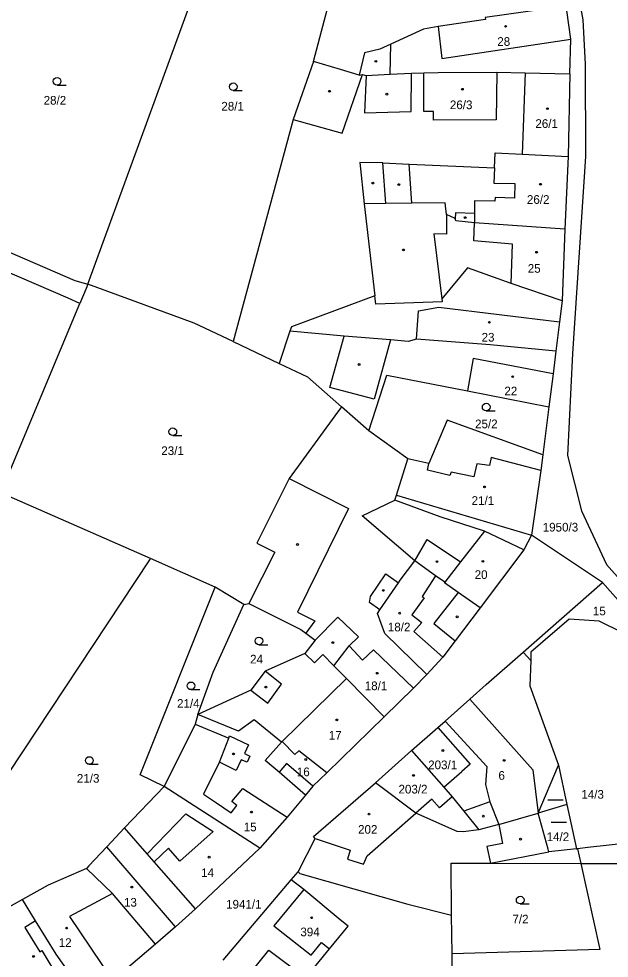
# Model space of a CAD drawing. Extents: x -794765 to -785424, y -1118958 to -1108731.
# Drawn here: x -788278.3 to -788162.5, y -1116796.6 to -1116612.4 of the extents above; entities that cross this region are included whole.
import ezdxf

# ---------------------------------------------------------------- set-up
doc = ezdxf.new("R2010")
doc.units = 0
for name, color, linetype in [('Level 66', 7, 'Continuous'), ('Level 75', 7, 'Continuous'), ('Level 76', 7, 'Continuous'), ('Level 77', 7, 'Continuous'), ('Level 79', 7, 'Continuous')]:
    doc.layers.add(name, color=color, linetype=linetype)

msp = doc.modelspace()

# ---------------------------------------------------------------- linework, layer by layer
at = {"layer": 'Level 66'}
for p, q in [((-788270.8, -1116625.39), (-788269.05, -1116625.39)), ((-788236.25, -1116626.45), (-788234.5, -1116626.45)), ((-788186.64, -1116689.28), (-788184.89, -1116689.28)), ((-788248.11, -1116694.11), (-788246.36, -1116694.11)), ((-788231.22, -1116735.13), (-788229.47, -1116735.13)), ((-788244.57, -1116743.93), (-788242.82, -1116743.93)), ((-788264.51, -1116758.57), (-788262.76, -1116758.57)), ((-788174.55, -1116765.53), (-788171.55, -1116765.53)), ((-788173.89, -1116769.91), (-788170.89, -1116769.91)), ((-788179.97, -1116785.95), (-788178.22, -1116785.95))]:
    msp.add_line(p, q, dxfattribs=at)
for centre in [(-788270.8, -1116624.64), (-788236.25, -1116625.7), (-788186.64, -1116688.53), (-788248.11, -1116693.36), (-788231.22, -1116734.38), (-788244.57, -1116743.18), (-788264.51, -1116757.82), (-788179.97, -1116785.2)]:
    msp.add_circle(centre, 0.75, dxfattribs=at)
at = {"layer": 'Level 75'}
for p, q in [((-788264.77, -1116664.43), (-788240.19, -1116597.03)), ((-788170.24, -1116623.17), (-788170.57, -1116639.37)), ((-788170.57, -1116639.37), (-788171.2, -1116653.64)), ((-788171.2, -1116653.64), (-788171.72, -1116667.67)), ((-788281.86, -1116705.36), (-788266.33, -1116668.19)), ((-788225.14, -1116673.63), (-788227.24, -1116679.96)), ((-788236.27, -1116675.66), (-788227.24, -1116679.96)), ((-788209.65, -1116693.15), (-788215.02, -1116688.46)), ((-788174.35, -1116688.46), (-788175.54, -1116697.87)), ((-788202.02, -1116698.67), (-788209.65, -1116693.15)), ((-788252.48, -1116718.24), (-788281.86, -1116705.36)), ((-788177.77, -1116713.63), (-788179.26, -1116716.52)), ((-788163.85, -1116722.94), (-788177.77, -1116713.63)), ((-788179.26, -1116716.52), (-788187.79, -1116727.86)), ((-788239.8, -1116723.81), (-788252.48, -1116718.24)), ((-788234.18, -1116727.26), (-788239.8, -1116723.81)), ((-788179.36, -1116736.57), (-788163.85, -1116722.94)), ((-788163.85, -1116722.94), (-788150.62, -1116737.84)), ((-788234.18, -1116727.26), (-788233.17, -1116727.06)), ((-788177.9, -1116738.22), (-788179.36, -1116736.57)), ((-788194.66, -1116750.1), (-788189.82, -1116745.79)), ((-788206.63, -1116749.28), (-788217.91, -1116760.24)), ((-788194.66, -1116750.1), (-788186.51, -1116759.01)), ((-788208.35, -1116762.17), (-788201.27, -1116755.88)), ((-788176.46, -1116768.17), (-788172.48, -1116758.74)), ((-788172.48, -1116758.74), (-788170.82, -1116766.46)), ((-788249.82, -1116762.92), (-788257.57, -1116771.04)), ((-788231.06, -1116775), (-788249.82, -1116762.92)), ((-788170.82, -1116766.46), (-788176.46, -1116768.17)), ((-788170.82, -1116766.46), (-788168.9, -1116775.13)), ((-788184.16, -1116770.4), (-788176.46, -1116768.17)), ((-788184.16, -1116770.4), (-788188.07, -1116771.39)), ((-788231.06, -1116775), (-788243.66, -1116786.93)), ((-788168.9, -1116775.13), (-788168.7, -1116775.11)), ((-788168.7, -1116775.11), (-788168.06, -1116778.04)), ((-788224.89, -1116781.19), (-788223.55, -1116779.64)), ((-788238.21, -1116796.99), (-788224.89, -1116781.19)), ((-788277.6, -1116785.1), (-788284.62, -1116789.01)), ((-788193.34, -1116795.7), (-788193.42, -1116788.17)), ((-788193.21, -1116808), (-788193.34, -1116795.7))]:
    msp.add_line(p, q, dxfattribs=at)
for points in [[(-788170.26, -1116598.58), (-788167.71, -1116612.57), (-788167.24, -1116621.25), (-788167.14, -1116639.36), (-788169.73, -1116678.01), (-788170.7, -1116698.04), (-788167.95, -1116708.86), (-788163.05, -1116719.36), (-788148.67, -1116735.52), (-788130.05, -1116757.89)], [(-788220.51, -1116620.73), (-788218.35, -1116612.59), (-788216.38, -1116605.15)], [(-788171.02, -1116609.92), (-788186.83, -1116612.1), (-788186.77, -1116612.49), (-788196.07, -1116613.9), (-788198.95, -1116614.42), (-788205.34, -1116617.33), (-788207.52, -1116618.32), (-788210.49, -1116619.08), (-788211.54, -1116623.42)], [(-788170.24, -1116623.17), (-788170.05, -1116616.37), (-788170.8, -1116610.77), (-788171.02, -1116609.92)], [(-788220.51, -1116620.73), (-788224.52, -1116632.16), (-788236.27, -1116675.66)], [(-788211.54, -1116623.42), (-788215.21, -1116622.32), (-788220.51, -1116620.73)], [(-788211.54, -1116623.42), (-788210.87, -1116623.28), (-788210.17, -1116623.47), (-788205.48, -1116623.25), (-788201.29, -1116623.06), (-788198.9, -1116622.95)], [(-788184.56, -1116622.83), (-788184.66, -1116632.22), (-788196.96, -1116632.29), (-788196.99, -1116630.55), (-788198.88, -1116630.55), (-788198.9, -1116622.95)], [(-788198.9, -1116622.95), (-788196.05, -1116622.92), (-788184.56, -1116622.83)], [(-788184.56, -1116622.83), (-788178.98, -1116622.96), (-788170.24, -1116623.17)], [(-788266.33, -1116668.19), (-788268.66, -1116667.18), (-788301.6, -1116652.96), (-788357.49, -1116628.83), (-788373.45, -1116634.4)], [(-788206.31, -1116648.63), (-788206.91, -1116640.65), (-788201.76, -1116640.87), (-788184.98, -1116641.58), (-788184.85, -1116638.65), (-788179.57, -1116638.91), (-788170.57, -1116639.37)], [(-788301.21, -1116649.08), (-788267.3, -1116663.67), (-788264.77, -1116664.43)], [(-788206.31, -1116648.63), (-788210.59, -1116648.69), (-788208.47, -1116666.68)], [(-788171.2, -1116653.64), (-788188.91, -1116652.37), (-788192.61, -1116651.98), (-788192.72, -1116651.55), (-788194.45, -1116650.77), (-788194.71, -1116648.47), (-788201.21, -1116648.56), (-788206.31, -1116648.63)], [(-788171.72, -1116667.67), (-788181.71, -1116664.28), (-788190.29, -1116661.22), (-788195.34, -1116667.27), (-788195.26, -1116667.86), (-788208.27, -1116668.37), (-788208.47, -1116666.68)], [(-788264.77, -1116664.43), (-788265.09, -1116665.24), (-788266.33, -1116668.19)], [(-788236.27, -1116675.66), (-788243.89, -1116672.04), (-788264.77, -1116664.43)], [(-788208.47, -1116666.68), (-788224.85, -1116672.76), (-788225.14, -1116673.63)], [(-788171.72, -1116667.67), (-788172.23, -1116671.78), (-788172.95, -1116677.53)], [(-788172.95, -1116677.53), (-788185.87, -1116676.3), (-788200.34, -1116675.2), (-788201.96, -1116675.64), (-788205.41, -1116675.35), (-788214.48, -1116674.6), (-788225.14, -1116673.63)], [(-788172.95, -1116677.53), (-788173.52, -1116681.97), (-788174.35, -1116688.46)], [(-788227.24, -1116679.96), (-788221.72, -1116682.62), (-788215.02, -1116688.46)], [(-788209.65, -1116693.15), (-788206.13, -1116682.27), (-788190.33, -1116685.36), (-788174.35, -1116688.46)], [(-788215.02, -1116688.46), (-788216.31, -1116690.24), (-788225.28, -1116702.55), (-788231.63, -1116715.2), (-788228.1, -1116716.98), (-788233.17, -1116727.06)], [(-788175.54, -1116697.87), (-788194.32, -1116691.08), (-788197.86, -1116699.56), (-788202.02, -1116698.67)], [(-788204.55, -1116706.77), (-788204.23, -1116705.76), (-788202.02, -1116698.67)], [(-788175.54, -1116697.87), (-788175.93, -1116700.94), (-788177.77, -1116713.63)], [(-788200.64, -1116718.69), (-788210.97, -1116709.83), (-788204.55, -1116706.77)], [(-788179.26, -1116716.52), (-788187, -1116712.83), (-788195.65, -1116710.01), (-788204.55, -1116706.77)], [(-788297, -1116785.49), (-788252.62, -1116718.45), (-788252.48, -1116718.24)], [(-788198.26, -1116740.97), (-788206.54, -1116732.89), (-788207.96, -1116728.99), (-788207.47, -1116728.28), (-788203.85, -1116722.97), (-788203.5, -1116722.46), (-788200.64, -1116718.69)], [(-788187.79, -1116727.86), (-788192.16, -1116724.86), (-788194.81, -1116722.96), (-788194.72, -1116722.83), (-788196.58, -1116721.58), (-788200.64, -1116718.69)], [(-788249.82, -1116762.92), (-788254.54, -1116760.6), (-788239.8, -1116723.81)], [(-788243.17, -1116748.78), (-788240.21, -1116740.49), (-788234.18, -1116727.26)], [(-788233.17, -1116727.06), (-788222.99, -1116732.13), (-788222, -1116732.88), (-788220.18, -1116734.25)], [(-788187.79, -1116727.86), (-788192.71, -1116734.33), (-788195.16, -1116737.55), (-788198.26, -1116740.97)], [(-788206.63, -1116749.28), (-788214.02, -1116741.72), (-788216.54, -1116739.25), (-788213.53, -1116735.31), (-788211.66, -1116733.56), (-788215.73, -1116729.71), (-788220.18, -1116734.25)], [(-788150.62, -1116737.84), (-788159.85, -1116732.8), (-788164.47, -1116730.47), (-788170.34, -1116730.13), (-788177.85, -1116736.6), (-788177.9, -1116738.22)], [(-788220.18, -1116734.25), (-788222.2, -1116736.84), (-788230.01, -1116740.3), (-788232.81, -1116744.03), (-788243.17, -1116748.78)], [(-788189.82, -1116745.79), (-788186.61, -1116742.93), (-788179.36, -1116736.57)], [(-788177.9, -1116738.22), (-788178.06, -1116743.16), (-788172.48, -1116758.74)], [(-788198.26, -1116740.97), (-788200.92, -1116743.61), (-788206.63, -1116749.28)], [(-788243.17, -1116748.78), (-788243.75, -1116750.68), (-788249.82, -1116762.92)], [(-788226.82, -1116754.24), (-788232.13, -1116749.85), (-788235.22, -1116752.06), (-788243.17, -1116748.78)], [(-788201.27, -1116755.88), (-788196.12, -1116751.37), (-788194.66, -1116750.1)], [(-788217.91, -1116760.24), (-788223.38, -1116755.9), (-788224.17, -1116756.67), (-788226.68, -1116754.1), (-788226.82, -1116754.24)], [(-788222.06, -1116764.64), (-788227.23, -1116760.08), (-788229.99, -1116757.81), (-788226.82, -1116754.24)], [(-788201.27, -1116755.88), (-788194.93, -1116763.08), (-788193.32, -1116764.92)], [(-788186.51, -1116759.01), (-788186.76, -1116762.5), (-788185.93, -1116765.94), (-788184.16, -1116770.4)], [(-788217.91, -1116760.24), (-788220.64, -1116762.83), (-788222.06, -1116764.64)], [(-788223.55, -1116779.64), (-788220.19, -1116773.09), (-788220.52, -1116772.71), (-788208.35, -1116762.17)], [(-788188.07, -1116771.39), (-788191.13, -1116771.8), (-788192.33, -1116771.73), (-788200.42, -1116768.17), (-788208.35, -1116762.17)], [(-788222.06, -1116764.64), (-788225.66, -1116768.92), (-788231.06, -1116775)], [(-788193.32, -1116764.92), (-788191.01, -1116767.76), (-788188.07, -1116771.39)], [(-788168.9, -1116775.13), (-788174.32, -1116775.72), (-788174.45, -1116775.24), (-788176.46, -1116768.17)], [(-788257.57, -1116771.04), (-788261.06, -1116774.74), (-788264.57, -1116778.47), (-788265.05, -1116778.98)], [(-788243.66, -1116786.93), (-788251.77, -1116777.67), (-788253.15, -1116776.09), (-788257.57, -1116771.04)], [(-788155.32, -1116773.64), (-788166.71, -1116774.89), (-788168.7, -1116775.11)], [(-788193.42, -1116788.17), (-788193.53, -1116777.93), (-788185.76, -1116777.97), (-788168.06, -1116778.04)], [(-788168.06, -1116778.04), (-788164.35, -1116794.89), (-788193.34, -1116795.7)], [(-788168.06, -1116778.04), (-788159.81, -1116778.04), (-788147.84, -1116782.59), (-788145.53, -1116783.68), (-788148.95, -1116819.33)], [(-788265.05, -1116778.98), (-788272.59, -1116782.24), (-788277.6, -1116785.1)], [(-788251.53, -1116793.83), (-788259.93, -1116783.93), (-788265.05, -1116778.98)], [(-788223.55, -1116779.64), (-788223.21, -1116779.95), (-788202.01, -1116786), (-788193.42, -1116788.17)], [(-788233.82, -1116800.7), (-788229.26, -1116794.99), (-788222, -1116800.45), (-788217.39, -1116794.78), (-788213.71, -1116790.33), (-788215.28, -1116789.05), (-788222.43, -1116783.12), (-788224.89, -1116781.19)], [(-788264.8, -1116804.59), (-788265.57, -1116803.49), (-788270.98, -1116795.78), (-788275.03, -1116789.24), (-788277.6, -1116785.1)], [(-788243.66, -1116786.93), (-788247.59, -1116790.45), (-788251.53, -1116793.83)], [(-788251.53, -1116793.83), (-788259.88, -1116800.99), (-788264.8, -1116804.59)]]:
    msp.add_lwpolyline(points, dxfattribs=at)
at = {"layer": 'Level 77'}
for p, q in [((-788196.07, -1116613.9), (-788195.35, -1116620.15)), ((-788205.48, -1116623.25), (-788205.34, -1116617.33)), ((-788195.35, -1116620.15), (-788170.05, -1116616.37)), ((-788214.89, -1116634.83), (-788210.87, -1116623.28)), ((-788201.37, -1116630.57), (-788201.29, -1116623.06)), ((-788178.98, -1116622.96), (-788179.57, -1116638.91)), ((-788210.17, -1116623.47), (-788210.53, -1116630.85)), ((-788210.53, -1116630.85), (-788201.37, -1116630.57)), ((-788224.52, -1116632.16), (-788214.89, -1116634.83)), ((-788206.91, -1116640.65), (-788211.41, -1116640.58)), ((-788211.41, -1116640.58), (-788210.59, -1116648.69)), ((-788201.21, -1116648.56), (-788201.76, -1116640.87)), ((-788184.98, -1116641.58), (-788185.11, -1116644.58)), ((-788185.11, -1116644.58), (-788181.02, -1116644.7)), ((-788181.02, -1116644.7), (-788181.11, -1116647.56)), ((-788188.93, -1116648.06), (-788188.92, -1116650.59)), ((-788184.92, -1116648.17), (-788188.93, -1116648.06)), ((-788184.9, -1116647.45), (-788184.92, -1116648.17)), ((-788181.11, -1116647.56), (-788184.9, -1116647.45)), ((-788194.45, -1116650.77), (-788194.43, -1116654.62)), ((-788192.68, -1116650.46), (-788192.72, -1116651.55)), ((-788188.92, -1116650.59), (-788192.68, -1116650.46)), ((-788188.92, -1116650.59), (-788188.91, -1116652.37)), ((-788189.03, -1116655.93), (-788188.91, -1116652.37)), ((-788194.43, -1116654.62), (-788196.92, -1116654.58)), ((-788196.92, -1116654.58), (-788195.34, -1116667.27)), ((-788181.45, -1116656.56), (-788189.03, -1116655.93)), ((-788181.71, -1116664.28), (-788181.45, -1116656.56)), ((-788199.92, -1116669.66), (-788195.94, -1116668.92)), ((-788195.94, -1116668.92), (-788172.23, -1116671.78)), ((-788200.34, -1116675.2), (-788199.92, -1116669.66)), ((-788217.32, -1116684.65), (-788214.48, -1116674.6)), ((-788205.41, -1116675.35), (-788208.6, -1116686.99)), ((-788189.19, -1116679.02), (-788190.33, -1116685.36)), ((-788173.52, -1116681.97), (-788189.19, -1116679.02)), ((-788208.6, -1116686.99), (-788217.32, -1116684.65)), ((-788185.69, -1116698.4), (-788186.02, -1116699.99)), ((-788175.93, -1116700.94), (-788185.69, -1116698.4)), ((-788198.14, -1116700.86), (-788197.86, -1116699.56)), ((-788188.47, -1116699.68), (-788189.07, -1116702.2)), ((-788186.02, -1116699.99), (-788188.47, -1116699.68)), ((-788225.28, -1116702.55), (-788213.62, -1116708.39)), ((-788193.78, -1116701.95), (-788198.14, -1116700.86)), ((-788193.5, -1116701.28), (-788193.78, -1116701.95)), ((-788189.07, -1116702.2), (-788193.5, -1116701.28)), ((-788204.23, -1116705.76), (-788177.77, -1116713.63)), ((-788213.62, -1116708.39), (-788223.63, -1116728.72)), ((-788187, -1116712.83), (-788191.65, -1116718.85)), ((-788200.64, -1116718.69), (-788198.22, -1116714.48)), ((-788198.22, -1116714.48), (-788191.65, -1116718.85)), ((-788191.65, -1116718.85), (-788194.72, -1116722.83)), ((-788209.34, -1116725.63), (-788206.35, -1116721.25)), ((-788206.35, -1116721.25), (-788203.85, -1116722.97)), ((-788196.58, -1116721.58), (-788199.19, -1116725.66)), ((-788209.53, -1116726.87), (-788209.34, -1116725.63)), ((-788198.78, -1116725.92), (-788201.25, -1116729.23)), ((-788199.19, -1116725.66), (-788198.78, -1116725.92)), ((-788192.16, -1116724.86), (-788196.93, -1116730.93)), ((-788207.47, -1116728.28), (-788209.53, -1116726.87)), ((-788223.63, -1116728.72), (-788220.23, -1116730.41)), ((-788201.25, -1116729.23), (-788199.23, -1116730.74)), ((-788220.23, -1116730.41), (-788222, -1116732.88)), ((-788199.23, -1116730.74), (-788200.81, -1116732.51)), ((-788196.93, -1116730.93), (-788192.71, -1116734.33)), ((-788200.81, -1116732.51), (-788195.16, -1116737.55)), ((-788210.87, -1116738.15), (-788213.53, -1116735.31)), ((-788222.2, -1116736.84), (-788220.33, -1116738.68)), ((-788220.33, -1116738.68), (-788218.71, -1116737.04)), ((-788218.71, -1116737.04), (-788216.54, -1116739.25)), ((-788208.72, -1116736.14), (-788210.87, -1116738.15)), ((-788200.92, -1116743.61), (-788208.72, -1116736.14)), ((-788226.77, -1116742.84), (-788230.01, -1116740.3)), ((-788229.5, -1116746.6), (-788226.77, -1116742.84)), ((-788214.02, -1116741.72), (-788226.68, -1116754.1)), ((-788232.81, -1116744.03), (-788229.5, -1116746.6)), ((-788189.82, -1116745.79), (-788177.47, -1116759.66)), ((-788243.75, -1116750.68), (-788237.13, -1116753.41)), ((-788196.12, -1116751.37), (-788189.8, -1116758.57)), ((-788238.98, -1116758.15), (-788237.13, -1116753.41)), ((-788237.13, -1116753.41), (-788236.96, -1116752.99)), ((-788236.96, -1116752.99), (-788233.26, -1116754.73)), ((-788233.26, -1116754.73), (-788234.08, -1116756.43)), ((-788234.68, -1116757.68), (-788235.69, -1116759.79)), ((-788233.55, -1116758.17), (-788234.68, -1116757.68)), ((-788234.08, -1116756.43), (-788232.98, -1116756.95)), ((-788232.98, -1116756.95), (-788233.55, -1116758.17)), ((-788238.98, -1116758.15), (-788240.57, -1116761.35)), ((-788235.69, -1116759.79), (-788238.98, -1116758.15)), ((-788225.81, -1116758.41), (-788227.23, -1116760.08)), ((-788220.64, -1116762.83), (-788225.81, -1116758.41)), ((-788189.8, -1116758.57), (-788191.41, -1116759.99)), ((-788177.47, -1116759.66), (-788176.46, -1116768.17)), ((-788240.57, -1116761.35), (-788242.1, -1116764.4)), ((-788194.93, -1116763.08), (-788191.41, -1116759.99)), ((-788236.55, -1116765.85), (-788234.38, -1116763.3)), ((-788234.38, -1116763.3), (-788225.66, -1116768.92)), ((-788242.1, -1116764.4), (-788239.51, -1116766.15)), ((-788193.32, -1116764.92), (-788195.79, -1116767.09)), ((-788239.51, -1116766.15), (-788236.67, -1116768.08)), ((-788236.67, -1116768.08), (-788235.54, -1116766.67)), ((-788235.54, -1116766.67), (-788236.55, -1116765.85)), ((-788197.27, -1116765.41), (-788200.42, -1116768.17)), ((-788195.79, -1116767.09), (-788197.27, -1116765.41)), ((-788185.93, -1116765.94), (-788191.01, -1116767.76)), ((-788253.15, -1116776.09), (-788245.58, -1116768.29)), ((-788245.58, -1116768.29), (-788240.22, -1116771.75)), ((-788209.97, -1116776.51), (-788200.42, -1116768.17)), ((-788184.16, -1116770.4), (-788183.44, -1116774.12)), ((-788240.22, -1116771.75), (-788246.73, -1116777.55)), ((-788220.19, -1116773.09), (-788213.29, -1116775.4)), ((-788183.44, -1116774.12), (-788186.53, -1116774.71)), ((-788247.59, -1116790.45), (-788261.06, -1116774.74)), ((-788248.94, -1116775.04), (-788251.77, -1116777.67)), ((-788246.73, -1116777.55), (-788248.94, -1116775.04)), ((-788213.29, -1116775.4), (-788213.87, -1116777.14)), ((-788186.53, -1116774.71), (-788185.76, -1116777.97)), ((-788185.76, -1116777.97), (-788174.32, -1116775.72)), ((-788213.87, -1116777.14), (-788210.71, -1116778.17)), ((-788210.71, -1116778.17), (-788209.97, -1116776.51)), ((-788222.43, -1116783.12), (-788228.27, -1116790.21)), ((-788259.93, -1116783.93), (-788268.37, -1116788.4)), ((-788268.37, -1116788.4), (-788259.88, -1116800.99)), ((-788275.03, -1116789.24), (-788277.16, -1116790.55)), ((-788277.16, -1116790.55), (-788274.21, -1116795.33)), ((-788228.27, -1116790.21), (-788220.97, -1116796)), ((-788220.97, -1116796), (-788218.93, -1116793.53)), ((-788218.93, -1116793.53), (-788217.39, -1116794.78)), ((-788274.21, -1116795.33), (-788273.83, -1116795.1)), ((-788273.83, -1116795.1), (-788267.74, -1116804.95))]:
    msp.add_line(p, q, dxfattribs=at)
at = {"layer": 'Level 79'}
for centre in [(-788182.82, -1116613.86), (-788208.27, -1116620.72), (-788217.38, -1116626.59), (-788206.12, -1116627.15), (-788191.3, -1116626.2), (-788174.63, -1116630.01), (-788208.88, -1116644.59), (-788203.78, -1116644.89), (-788175.98, -1116644.83), (-788190.77, -1116651.37), (-788202.85, -1116657.71), (-788176.75, -1116658.16), (-788186.02, -1116671.9), (-788211.58, -1116680.17), (-788181.44, -1116682.56), (-788186.95, -1116704.18), (-788223.66, -1116715.47), (-788196.29, -1116718.82), (-788187.28, -1116718.76), (-788206.82, -1116724.47), (-788203.61, -1116728.93), (-788192.34, -1116729.66), (-788216.71, -1116734.7), (-788208.01, -1116740.72), (-788229.84, -1116743.42), (-788215.93, -1116749.87), (-788195.12, -1116755.87), (-788236.21, -1116756.53), (-788222.03, -1116757.62), (-788183.11, -1116757.8), (-788200.9, -1116760.74), (-788232.68, -1116767.93), (-788209.62, -1116768.33), (-788187.2, -1116768.74), (-788179.89, -1116773.25), (-788240.97, -1116776.77), (-788256.13, -1116782.64), (-788220.87, -1116788.65), (-788268.93, -1116790.68), (-788275.42, -1116796.24)]:
    msp.add_circle(centre, 0.175, dxfattribs=at)

# ---------------------------------------------------------------- texts
at = {"layer": 'Level 76'}
for s, p in [('28', (-788184.46, -1116617.69)), ('28/2', (-788273.45, -1116629.21)), ('28/1', (-788238.59, -1116630.38)), ('26/3', (-788193.76, -1116630.1)), ('26/1', (-788176.99, -1116633.78)), ('26/2', (-788178.65, -1116648.67)), ('25', (-788178.48, -1116662.18)), ('23', (-788187.54, -1116675.68)), ('22', (-788183.07, -1116686.22)), ('25/2', (-788188.82, -1116692.67)), ('23/1', (-788250.37, -1116697.92)), ('21/1', (-788189.5, -1116707.7)), ('1950/3', (-788175.55, -1116712.92)), ('20', (-788188.9, -1116722.22)), ('15', (-788165.71, -1116729.35)), ('18/2', (-788205.93, -1116732.5)), ('24', (-788232.95, -1116738.8)), ('18/1', (-788210.46, -1116744.03)), ('21/4', (-788247.28, -1116747.48)), ('17', (-788217.51, -1116753.72)), ('203/1', (-788198.02, -1116759.53)), ('16', (-788223.78, -1116760.9)), ('21/3', (-788266.93, -1116762.17)), ('6', (-788184.24, -1116761.6)), ('203/2', (-788203.84, -1116764.29)), ('14/3', (-788167.97, -1116765.31)), ('15', (-788234.2, -1116771.7)), ('202', (-788211.77, -1116772.18)), ('14/2', (-788174.78, -1116773.63)), ('14', (-788242.56, -1116780.68)), ('13', (-788257.69, -1116786.48)), ('1941/1', (-788237.66, -1116786.86)), ('7/2', (-788181.49, -1116789.76)), ('394', (-788223.09, -1116792.29)), ('12', (-788270.49, -1116794.38))]:
    msp.add_text(s, height=1.7, dxfattribs=at).set_placement(p)

doc.saveas('drawing.dxf')
